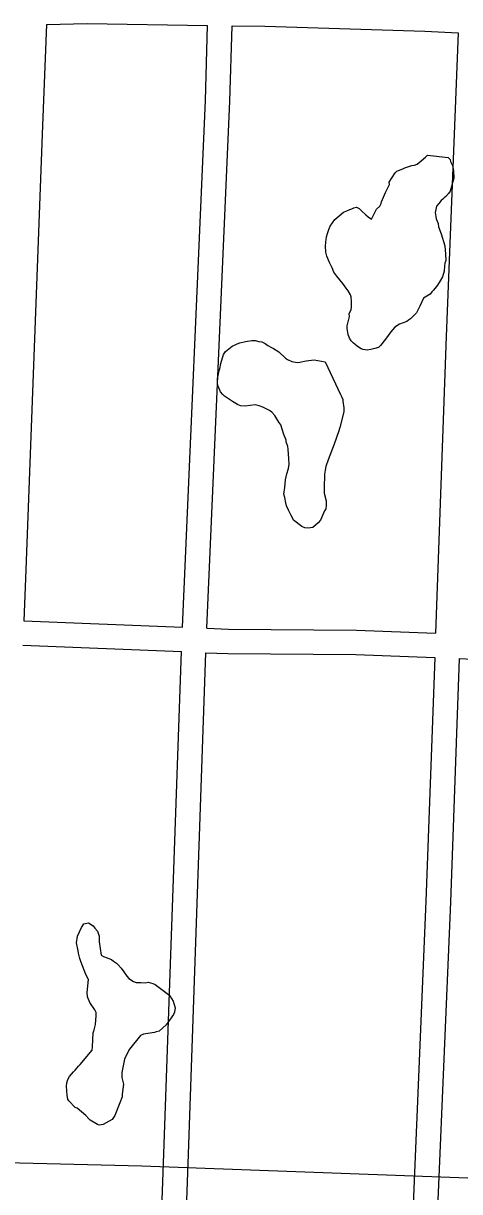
# Model space of a CAD drawing. Extents: x 3677843 to 3715951, y 511991 to 537744.
# Drawn here: x 3701291 to 3701826, y 520197 to 521634 of the extents above; entities that cross this region are included whole.
import ezdxf

# ---------------------------------------------------------------- set-up
doc = ezdxf.new("R2010")
doc.units = 0
doc.layers.add('V-ROAD-CNTR', color=7, linetype='Continuous')
doc.layers.add('V-SITE-VEGE', color=7, linetype='Continuous')

msp = doc.modelspace()

# ---------------------------------------------------------------- linework, layer by layer
at = {"layer": 'V-ROAD-CNTR'}
for points in [[(3701318.9, 521632.6), (3701313.8, 521508.2), (3701293, 520951.2), (3701291.1, 520899.4)], [(3701318.9, 521632.6), (3701368.7, 521633.8), (3701516.6, 521631.4)], [(3701485.7, 520891.4), (3701513.9, 521539.1), (3701516.6, 521631.4)], [(3701515.6, 520890.1), (3701543.9, 521538), (3701546.6, 521630.9)], [(3701546.6, 521630.9), (3701586.9, 521630.2), (3701783.3, 521624.1), (3701824.1, 521622.3)], [(3701824.1, 521622.3), (3701809.7, 521248.9), (3701796.6, 520884)], [(3701291.1, 520899.4), (3701485.7, 520891.4)], [(3701515.6, 520890.1), (3701542.3, 520889), (3701699.3, 520887.8), (3701796.6, 520884)], [(3701289.9, 520869.4), (3701484.5, 520861.4)], [(3701437, 519528.6), (3701462.6, 520232.6), (3701484.5, 520861.4)], [(3701467, 519527.6), (3701492.6, 520231.5), (3701514.4, 520860.1)], [(3701514.4, 520860.1), (3701541.5, 520859), (3701698.6, 520857.8), (3701795.5, 520854)], [(3701795.5, 520854), (3701784.7, 520554.4), (3701761.8, 520004.4), (3701744.2, 519518.1)], [(3701825.5, 520852.8), (3701814.7, 520553.3), (3701791.7, 520003.2), (3701774.2, 519517)], [(3701825.5, 520852.8), (3701851.4, 520851.8), (3701904.9, 520848.8), (3701923.3, 520848), (3701954.8, 520841.2), (3702005.3, 520828.6), (3702042.1, 520820.6)], [(3702330.8, 520193.8), (3702003.1, 520207.9), (3701435.9, 520228.7), (3701252, 520233.2), (3701155.6, 520243.1), (3701104.7, 520246.8), (3701072, 520253.1), (3701039.6, 520258.8), (3701013.8, 520261.1), (3700977.8, 520264.4), (3700923.5, 520266.9), (3700858.8, 520272.5), (3700708.2, 520279.4), (3700481.3, 520282.8), (3700447.3, 520283.2), (3700416.8, 520287.2), (3700385.1, 520290.7), (3700342, 520296.8), (3700310, 520303.4), (3700277.8, 520310.4), (3700244.1, 520316.9), (3700238.4, 520318.3)]]:
    msp.add_lwpolyline(points, dxfattribs=at)
at = {"layer": 'V-SITE-VEGE'}
for points in [[(3701805.3, 521417.7), (3701803.2, 521416), (3701800.5, 521412.2), (3701797.8, 521408.9), (3701796.7, 521405.1), (3701796.2, 521401.3), (3701796.7, 521396.4), (3701797.3, 521393.6), (3701799.5, 521387.6), (3701800.1, 521383.8), (3701803.4, 521375.1), (3701807.9, 521360.4), (3701808.5, 521350.1), (3701809.1, 521342.4), (3701808, 521339.2), (3701807.5, 521335.9), (3701807, 521329.3), (3701804.9, 521322.2), (3701802.2, 521317.3), (3701798.9, 521311.8), (3701795.7, 521308), (3701794.1, 521305.8), (3701791.9, 521303.6), (3701789.7, 521300.9), (3701781.6, 521295.9), (3701777.3, 521286), (3701773, 521277.8), (3701765.9, 521270.7), (3701763.2, 521269), (3701761.1, 521267.4), (3701752.3, 521264.1), (3701746.4, 521260.2), (3701741.5, 521254.7), (3701735, 521245.4), (3701729.1, 521237.7), (3701726.4, 521235.5), (3701722, 521233.9), (3701717.1, 521232.7), (3701712.7, 521232.2), (3701707.8, 521232.7), (3701705.1, 521233.8), (3701700.7, 521236.5), (3701698, 521239.2), (3701695.8, 521240.8), (3701693, 521243.5), (3701690.8, 521246.8), (3701689.2, 521251.1), (3701688, 521258.7), (3701688, 521262), (3701690.7, 521273.5), (3701690.6, 521276.8), (3701692.8, 521282.2), (3701693.3, 521285), (3701693.3, 521292), (3701692.7, 521297.5), (3701692.1, 521300.2), (3701689.4, 521305.1), (3701686.6, 521308.4), (3701682.8, 521313.8), (3701675.1, 521323), (3701671.7, 521327.9), (3701669.5, 521333.3), (3701666.2, 521339.9), (3701662.9, 521347.5), (3701661.8, 521352.4), (3701661.2, 521360), (3701661.7, 521364.9), (3701662.7, 521371.5), (3701663.8, 521375.3), (3701665.4, 521380.2), (3701667, 521384.6), (3701673, 521392.8), (3701683.3, 521401.6), (3701687.6, 521403.3), (3701691.4, 521404.9), (3701693.6, 521406), (3701696.3, 521407.1), (3701699.6, 521407.7), (3701702.9, 521406.1), (3701705.6, 521403.4), (3701711.1, 521398.5), (3701713.8, 521395.8), (3701717.7, 521393.1), (3701724.1, 521405.2), (3701727.9, 521409), (3701729.6, 521412.3), (3701730.1, 521414.5), (3701734.9, 521425.9), (3701739.8, 521435.8), (3701739.7, 521438.5), (3701746.8, 521450), (3701748.9, 521452.2), (3701751.1, 521452.8), (3701756.5, 521455), (3701758.7, 521456.1), (3701767.4, 521458.9), (3701770.7, 521459.5), (3701774, 521460.6), (3701778.8, 521465), (3701784.3, 521469.4), (3701786.4, 521471.6)], [(3701786.4, 521471.6), (3701812.1, 521469), (3701814.3, 521466.3), (3701814.8, 521464.1), (3701817.1, 521459.2), (3701818.7, 521452.7), (3701818.8, 521443.4), (3701814.5, 521427.6), (3701812.4, 521424.8), (3701809.1, 521421), (3701807, 521419.3), (3701805.3, 521417.7)]]:
    msp.add_lwpolyline(points, dxfattribs=at)
for points in [[(3701661, 521217.7), (3701679.8, 521177.4), (3701680.9, 521175.2), (3701682.6, 521171.4), (3701682.6, 521169.2), (3701683.8, 521161.1), (3701683.8, 521156.2), (3701679, 521137), (3701677.4, 521131.6), (3701672.1, 521116.3), (3701664.5, 521097.1), (3701661.9, 521088.9), (3701660.8, 521084.6), (3701660.3, 521079.6), (3701659.9, 521062.2), (3701659.9, 521056.2), (3701662.1, 521046.9), (3701662.2, 521040.9), (3701661.7, 521037.1), (3701660, 521034.4), (3701655.2, 521022.9), (3701652.5, 521019.6), (3701646, 521014.1), (3701640, 521013), (3701636.2, 521013.5), (3701632.4, 521015.1), (3701621.9, 521023.2), (3701620.8, 521025.9), (3701619.2, 521028.7), (3701615.9, 521035.2), (3701613.6, 521040.6), (3701612.5, 521044.4), (3701611.4, 521051), (3701610.3, 521054.8), (3701611.3, 521063), (3701612.3, 521072.8), (3701613.9, 521079.9), (3701616.1, 521086.4), (3701616.6, 521091.9), (3701616.5, 521098.5), (3701615.4, 521110.4), (3701615.3, 521113.7), (3701613.1, 521119.2), (3701613.1, 521121.3), (3701610.3, 521128.4), (3701608.1, 521134.9), (3701606.4, 521140.4), (3701604.2, 521143.6), (3701599.3, 521151.8), (3701595.4, 521155.6), (3701592.7, 521157.7), (3701584.5, 521162.1), (3701580.1, 521163.7), (3701575.2, 521164.7), (3701562.7, 521163), (3701557.2, 521163.5), (3701553.4, 521165.1), (3701547.3, 521168.9), (3701537.5, 521175.4), (3701535.3, 521177.6), (3701532.5, 521180.8), (3701529.8, 521187.9), (3701528.7, 521191.1), (3701528.6, 521197.1), (3701529.7, 521201), (3701530.7, 521207), (3701531.8, 521209.2), (3701532.9, 521215.7), (3701536.1, 521226.6), (3701538.8, 521230.5), (3701546.9, 521237.1), (3701549.6, 521238.2), (3701552.9, 521239.8), (3701556.1, 521241), (3701563.2, 521242.6), (3701570.9, 521243.8), (3701575.2, 521243.8), (3701579.6, 521242.8), (3701583.4, 521242.2), (3701587.2, 521240.1), (3701590.5, 521237.9), (3701594.9, 521235.2), (3701597.6, 521234.1), (3701604.2, 521229.8), (3701612.4, 521222.2), (3701614.6, 521220.6), (3701620.1, 521217.9), (3701626.7, 521216.9), (3701629.9, 521217.4), (3701637.6, 521219.1), (3701647.4, 521220.3)], [(3701452.2, 520452.1), (3701470.3, 520438.6), (3701472.5, 520434.8), (3701474.2, 520431.5), (3701477, 520423.4), (3701475.9, 520417.9), (3701474.9, 520415.2), (3701470, 520408.1), (3701465.7, 520402.6), (3701457, 520394.9), (3701453.7, 520393.8), (3701451.5, 520393.2), (3701437.9, 520390.9), (3701434.1, 520389.3), (3701420.6, 520372.8), (3701417.4, 520366.3), (3701414.7, 520360.2), (3701411.5, 520343.9), (3701411.5, 520337.9), (3701413.2, 520329.7), (3701411.7, 520317.1), (3701411.7, 520313.9), (3701409, 520306.8), (3701407.9, 520304.6), (3701402.6, 520290.9), (3701399.3, 520286), (3701388.5, 520279.9), (3701383.6, 520279.3), (3701381.4, 520279.8), (3701372.6, 520285.2), (3701371, 520286.9), (3701367.1, 520291.2), (3701356.7, 520299.9), (3701354, 520300.9), (3701346.3, 520309.1), (3701345.2, 520311.2), (3701344.1, 520315.6), (3701343.4, 520327), (3701344, 520331.4), (3701345, 520335.2), (3701347.2, 520339.1), (3701352, 520344.6), (3701354.2, 520346.8), (3701358, 520351.7), (3701360.2, 520353.9), (3701374.8, 520371.4), (3701375.3, 520375.3), (3701376.3, 520392.7), (3701377.3, 520396.5), (3701378.9, 520403.1), (3701380, 520413.5), (3701379.9, 520417.8), (3701378.3, 520421.1), (3701372.2, 520429.8), (3701369.4, 520436.9), (3701368.9, 520442.3), (3701370.4, 520458.1), (3701367.1, 520464.6), (3701361, 520480.4), (3701359.9, 520484.2), (3701358.2, 520490.8), (3701357.6, 520493.5), (3701355.9, 520503.3), (3701356.9, 520511.5), (3701361.8, 520522.4), (3701364.5, 520526.8), (3701370.5, 520527.9), (3701376, 520524.2), (3701378.2, 520521.4), (3701381.5, 520517.7), (3701383.7, 520511.7), (3701383.7, 520504.6), (3701386, 520488.2), (3701388.7, 520486.6), (3701398.6, 520482.9), (3701401.3, 520480.7), (3701404.6, 520478.5), (3701406.8, 520476.4), (3701410.7, 520472), (3701414, 520467.7), (3701417.3, 520462.3), (3701420, 520459.5), (3701425.5, 520455.8), (3701428.8, 520454.7), (3701434.8, 520454.7), (3701440.2, 520454.2), (3701443.5, 520454.8), (3701449.5, 520453.2)]]:
    msp.add_lwpolyline(points, close=True, dxfattribs=at)

doc.saveas('drawing.dxf')
